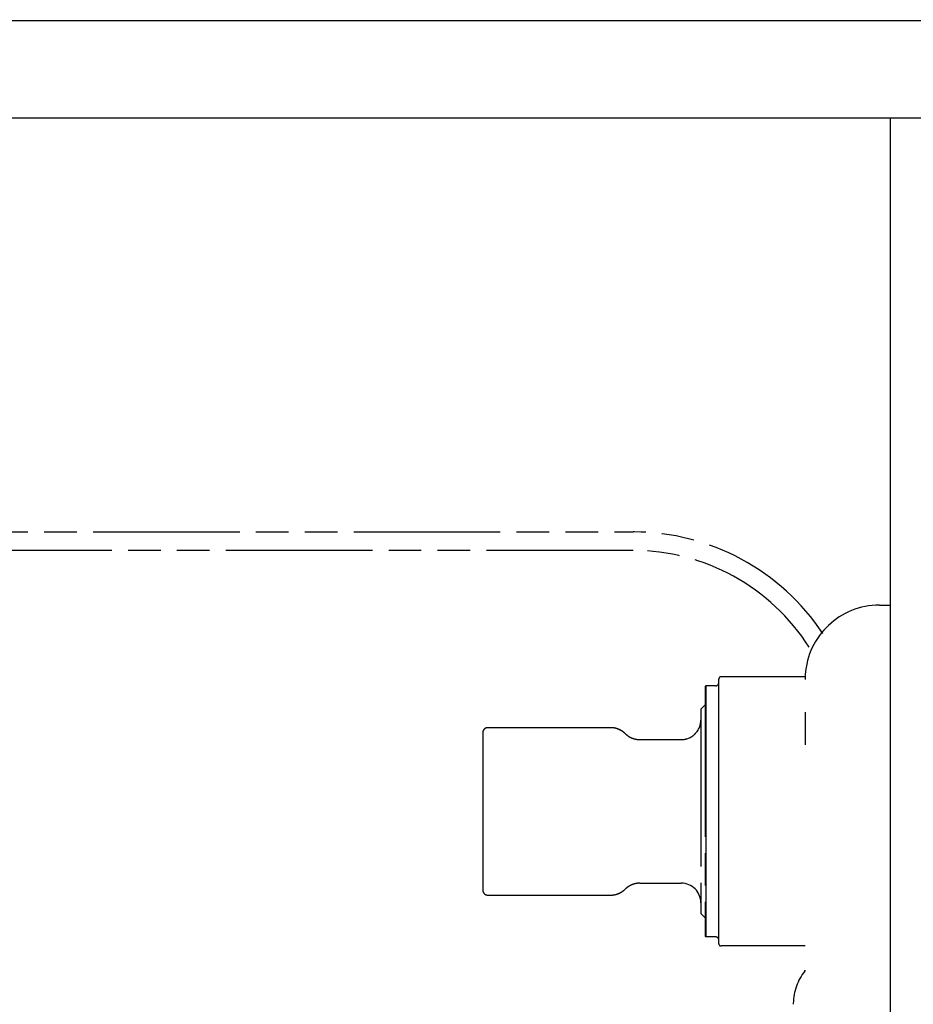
# Model space of a CAD drawing. Extents: x -156717 to 425753, y -51191 to 363295.
# Tile 318 of 502: x 139582 to 139720, y 112677 to 112828. Entities that reach past the tile are written whole.
import ezdxf

# ---------------------------------------------------------------- set-up
doc = ezdxf.new("R2010")
doc.units = 0
doc.header["$LTSCALE"] = 50
doc.linetypes.add('PHANTOM', pattern=[0.8, 0.45, -0.05, 0.1, -0.05, 0.1, -0.05])
doc.layers.get('0').update_dxf_attribs({"linetype": 'CONTINUOUS'})
doc.layers.get('Defpoints').update_dxf_attribs({"linetype": 'CONTINUOUS'})
doc.layers.add('DEFAULT_3', color=7, linetype='PHANTOM')
doc.layers.add('WL570---_TOEVOER', color=3, linetype='CONTINUOUS')
doc.styles.get("Standard").update_dxf_attribs({"font": 'ARIAL.TTF'})
doc.dimstyles.new('ISO-25', dxfattribs={"dimtxt": 2.5, "dimasz": 2.5, "dimexe": 1.25, "dimexo": 0.625, "dimtad": 1, "dimtih": 1, "dimdec": 4, "dimdsep": 46, "dimtxsty": 'Standard', "dimcen": 2.5, "dimadec": 0, "dimazin": 0, "dimtfac": 1, "dimtdec": 4, "dimtmove": 0, "dimatfit": 3, "dimfxl": 0, "dimtvp": 1, "dimtolj": 1, "dimtzin": 0, "dimarcsym": 0})

# ---------------------------------------------------------------- blocks, each defined once
blk = doc.blocks.new('*D171')
at = {"layer": 'Defpoints', "color": 0, "transparency": 16777216}
for p in [(140726.76, 113760.31), (138453.29, 112134.01), (140726.76, 112134.01)]:
    blk.add_point(p, dxfattribs=at)
at = {"layer": 'WL570---_TOEVOER', "color": 0, "lineweight": -2, "transparency": 16777216}
for p, q in [((138453.29, 112165.26), (138453.29, 113822.81)), ((140726.76, 112165.26), (140726.76, 113822.81)), ((138578.29, 113760.31), (140601.76, 113760.31))]:
    blk.add_line(p, q, dxfattribs=at)
at = {"layer": 'WL570---_TOEVOER', "color": 0, "transparency": 16777216}
for points in [[(138578.29, 113781.15), (138578.29, 113739.48), (138453.29, 113760.31)], [(140601.76, 113781.15), (140601.76, 113739.48), (140726.76, 113760.31)]]:
    blk.add_solid(points, dxfattribs=at)
at = {"layer": 'WL570---_TOEVOER', "color": 0, "transparency": 16777216, "insert": (139607.85, 113855.43), "char_height": 125, "attachment_point": 5}
blk.add_mtext('\\A1;2273 HT', dxfattribs=at)

msp = doc.modelspace()

# ---------------------------------------------------------------- linework, layer by layer
at = {"color": 6, "linetype": 'Continuous'}
for p, q in [((138830.41681, 112827.80001), (139676.04008, 112827.80001)), ((139676.04008, 112827.80001), (139693.84268, 112827.80001)), ((139693.84268, 112827.80001), (139694.34275, 112827.80001)), ((139694.34275, 112827.80001), (139695.64294, 112827.80001)), ((139695.64294, 112827.80001), (139696.44305, 112827.80001)), ((139696.44305, 112827.80001), (139716.04591, 112827.80001)), ((139716.04591, 112827.80001), (140028.59147, 112827.80001)), ((140570.67049, 112812.79783), (138609.38459, 112812.79783))]:
    msp.add_line(p, q, dxfattribs=at)
at = {"color": 3, "linetype": 'Continuous'}
msp.add_line((139716.0459, 112277.21976), (139716.0459, 112812.79783), dxfattribs=at)
at = {"layer": 'DEFAULT_3', "color": 8, "linetype": 'PHANTOM'}
for p, q in [((139513.6664, 112749.28857), (139676.54014, 112749.28857)), ((139676.54014, 112746.43815), (139513.6664, 112746.43815))]:
    msp.add_line(p, q, dxfattribs=at)
at = {"layer": 'DEFAULT_3', "color": 6, "linetype": 'PHANTOM'}
for p, q in [((139714.34565, 112738.03693), (139716.0459, 112738.03693)), ((139702.96074, 112727.04033), (139690.04211, 112727.04033)), ((139702.96074, 112727.04033), (139690.04211, 112727.04033)), ((139687.61676, 112725.54511), (139687.71677, 112725.64512)), ((139687.61676, 112725.54511), (139687.61676, 112724.98753)), ((139689.19199, 112725.64512), (139687.71677, 112725.64512)), ((139689.19199, 112725.64512), (139687.71677, 112725.64512)), ((139687.71677, 112725.64512), (139687.71677, 112724.88751)), ((139689.69206, 112726.6361), (139689.69206, 112726.69028)), ((139689.69206, 112726.69028), (139689.69206, 112726.69028)), ((139689.69206, 112726.69028), (139689.69206, 112726.69028)), ((139689.69206, 112726.20443), (139689.69206, 112726.6361)), ((139689.69206, 112726.1452), (139689.69206, 112726.20443)), ((139689.69206, 112725.35028), (139689.69206, 112726.1452)), ((139689.69206, 112724.09186), (139689.69206, 112725.35028)), ((139687.61676, 112724.98753), (139687.61676, 112687.7771)), ((139687.71677, 112724.88751), (139687.71677, 112723.43868)), ((139689.69206, 112722.45599), (139689.69206, 112724.09186)), ((139686.94166, 112722.0646), (139687.61676, 112722.7397)), ((139686.94166, 112722.0646), (139687.61676, 112722.7397)), ((139687.71677, 112723.43868), (139687.71677, 112722.81471)), ((139687.71677, 112722.81471), (139687.71677, 112717.32484)), ((139689.69206, 112720.47755), (139689.69206, 112722.45599)), ((139686.94166, 112722.0646), (139686.94166, 112720.40668)), ((139702.94399, 112721.63023), (139702.94399, 112716.58643)), ((139654.23689, 112719.23419), (139673.07207, 112719.23419)), ((139654.23689, 112719.23419), (139673.07207, 112719.23419)), ((139686.94166, 112720.40668), (139686.94166, 112692.35677)), ((139689.69206, 112718.19868), (139689.69206, 112720.47755)), ((139653.48678, 112718.48408), (139653.48678, 112718.31903)), ((139653.48678, 112718.31903), (139653.48678, 112718.31405)), ((139653.48678, 112718.31405), (139653.48678, 112718.31207)), ((139653.48678, 112718.31207), (139653.48678, 112717.82837)), ((139653.48678, 112717.82837), (139653.48678, 112717.0255)), ((139689.69206, 112715.66797), (139689.69206, 112718.19868)), ((139653.48678, 112717.0255), (139653.48678, 112715.93231)), ((139677.5903, 112717.40742), (139683.94122, 112717.40742)), ((139677.5903, 112717.40742), (139683.94122, 112717.40742)), ((139687.71677, 112717.32484), (139687.71677, 112708.70419)), ((139653.48678, 112715.93231), (139653.48678, 112714.57862)), ((139689.69206, 112712.93936), (139689.69206, 112715.66797)), ((139653.48678, 112714.57862), (139653.48678, 112713.00135)), ((139653.48678, 112713.00135), (139653.48678, 112711.24354)), ((139689.69206, 112710.07099), (139689.69206, 112712.93936)), ((139653.48678, 112711.24354), (139653.48678, 112709.35312)), ((139653.48678, 112709.35312), (139653.48678, 112707.38167)), ((139687.71677, 112708.70419), (139687.71677, 112704.06044)), ((139689.69206, 112707.124), (139689.69206, 112710.07099)), ((139653.48678, 112707.38167), (139653.48678, 112705.38296)), ((139689.69206, 112705.64063), (139689.69206, 112707.124)), ((139689.69206, 112702.69364), (139689.69206, 112705.64063)), ((139653.48678, 112705.38296), (139653.48678, 112703.41151)), ((139653.48678, 112703.41151), (139653.48678, 112701.52109)), ((139687.71677, 112704.06044), (139687.71677, 112695.43979)), ((139689.69206, 112699.82527), (139689.69206, 112702.69364)), ((139653.48678, 112701.52109), (139653.48678, 112699.76328)), ((139653.48678, 112699.76328), (139653.48678, 112698.18601)), ((139689.69206, 112697.09666), (139689.69206, 112699.82527)), ((139653.48678, 112698.18601), (139653.48678, 112696.83232)), ((139653.48678, 112696.83232), (139653.48678, 112695.73913)), ((139689.69206, 112694.56595), (139689.69206, 112697.09666)), ((139653.48678, 112695.73913), (139653.48678, 112694.93626)), ((139677.5903, 112695.35721), (139683.94122, 112695.35721)), ((139677.5903, 112695.35721), (139683.94122, 112695.35721)), ((139687.71677, 112695.43979), (139687.71677, 112689.94992)), ((139653.48678, 112694.93626), (139653.48678, 112694.45058)), ((139653.48678, 112694.45058), (139653.48678, 112694.4456)), ((139653.48678, 112694.4456), (139653.48678, 112694.28055)), ((139689.69206, 112692.28708), (139689.69206, 112694.56595)), ((139654.23689, 112693.53044), (139673.07207, 112693.53044)), ((139654.23689, 112693.53044), (139673.07207, 112693.53044)), ((139686.94166, 112692.35677), (139686.94166, 112690.70003)), ((139689.69206, 112690.30864), (139689.69206, 112692.28708)), ((139686.94166, 112690.70003), (139687.61676, 112690.02493)), ((139686.94166, 112690.70003), (139687.61676, 112690.02493)), ((139687.71677, 112689.94992), (139687.71677, 112689.32595)), ((139687.71677, 112689.32595), (139687.71677, 112687.87712)), ((139689.69206, 112688.67277), (139689.69206, 112690.30864)), ((139687.61676, 112687.7771), (139687.61676, 112687.21952)), ((139687.71677, 112687.87712), (139687.71677, 112687.11951)), ((139689.69206, 112687.41435), (139689.69206, 112688.67277)), ((139687.61676, 112687.21952), (139687.71677, 112687.11951)), ((139687.61676, 112687.21952), (139687.71677, 112687.11951)), ((139689.19199, 112687.11951), (139687.71677, 112687.11951)), ((139689.19199, 112687.11951), (139687.71677, 112687.11951)), ((139689.69206, 112686.61943), (139689.69206, 112687.41435)), ((139689.69206, 112686.56021), (139689.69206, 112686.61943)), ((139689.69206, 112686.12853), (139689.69206, 112686.56021)), ((139689.69206, 112686.07436), (139689.69206, 112686.12853)), ((139689.69206, 112686.07436), (139689.69206, 112686.07436)), ((139689.69206, 112686.07436), (139689.69206, 112686.07436)), ((139702.94399, 112685.7243), (139690.04211, 112685.7243)), ((139702.94399, 112685.7243), (139690.04211, 112685.7243))]:
    msp.add_line(p, q, dxfattribs=at)
at = {"layer": 'DEFAULT_3', "color": 8, "linetype": 'PHANTOM'}
for centre, radius, start, end in [((139676.54014, 112714.28347), 35.0051, 89.7589286, 90), ((139676.54014, 112714.28347), 35.0051, 33.6234183, 89.7589286), ((139676.54014, 112714.43349), 32.00467, 32.3657371, 90)]:
    msp.add_arc(centre, radius, start, end, dxfattribs=at)
at = {"layer": 'DEFAULT_3', "color": 6, "linetype": 'PHANTOM'}
for centre, radius, start, end in [((139714.34565, 112726.63527), 11.40166, 90, 176.4801143), ((139690.04211, 112726.69028), 0.35005, 90, 180), ((139690.04211, 112726.69028), 0.35005, 152.9219426, 180), ((139690.04211, 112726.69028), 0.35005, 145.0717891, 152.9219426), ((139690.04211, 112726.69028), 0.35005, 124.9282192, 145.0717891), ((139690.04211, 112726.69028), 0.35005, 117.0780664, 124.9282192), ((139690.04211, 112726.69028), 0.35005, 90, 117.0780664), ((139714.34565, 112726.63527), 11.40166, 176.4801143, 180), ((139689.19199, 112726.1452), 0.50007, 270, 359.9999919), ((139654.23689, 112718.48408), 0.75011, 90, 117.0495745), ((139654.23689, 112718.48408), 0.75011, 90, 116.9501334), ((139673.07207, 112715.98372), 3.25047, 78.6886364, 90), ((139673.07207, 112715.98372), 3.25047, 77.6650695, 90), ((139683.94122, 112720.40786), 3.00044, 315.871578, 359.9999934), ((139683.94122, 112720.40786), 3.00044, 315.9660502, 359.9999934), ((139654.23689, 112718.48408), 0.75011, 152.9504255, 180), ((139654.23689, 112718.48408), 0.75011, 153.0498666, 180), ((139654.23689, 112718.48408), 0.75011, 147.9479998, 153.0498666), ((139654.23689, 112718.48408), 0.75011, 148.0516953, 152.9504255), ((139654.23689, 112718.48408), 0.75011, 121.9483047, 148.0516953), ((139654.23689, 112718.48408), 0.75011, 122.0520002, 147.9479998), ((139654.23689, 112718.48408), 0.75011, 116.9501334, 122.0520002), ((139654.23689, 112718.48408), 0.75011, 117.0495745, 121.9483047), ((139673.07207, 112715.98372), 3.25047, 73.4488912, 78.6886364), ((139673.07207, 112715.98372), 3.25047, 74.0274925, 77.6650695), ((139673.07207, 112715.98372), 3.25047, 61.9444877, 74.0274925), ((139673.07207, 112715.98372), 3.25047, 62.523089, 73.4488912), ((139673.07207, 112715.98372), 3.25047, 57.2833438, 62.523089), ((139673.07207, 112715.98372), 3.25047, 58.3069106, 61.9444877), ((139673.07207, 112715.98372), 3.25047, 45.9719802, 58.3069106), ((139673.07207, 112715.98372), 3.25047, 45.9719802, 57.2833438), ((139677.5903, 112720.6579), 3.25047, 225.9719802, 237.2833438), ((139677.5903, 112720.6579), 3.25047, 225.9719802, 238.3069106), ((139677.5903, 112720.6579), 3.25047, 237.2833438, 242.523089), ((139677.5903, 112720.6579), 3.25047, 238.3069106, 241.9444877), ((139677.5903, 112720.6579), 3.25047, 241.9444877, 254.0274925), ((139677.5903, 112720.6579), 3.25047, 242.523089, 253.4488912), ((139683.94122, 112720.40786), 3.00044, 270, 314.1284154), ((139683.94122, 112720.40786), 3.00044, 270, 314.0339432), ((139683.94122, 112720.40786), 3.00044, 314.0339432, 315.9660502), ((139683.94122, 112720.40786), 3.00044, 314.1284154, 315.871578), ((139677.5903, 112720.6579), 3.25047, 253.4488912, 258.6886364), ((139677.5903, 112720.6579), 3.25047, 254.0274925, 257.6650695), ((139677.5903, 112720.6579), 3.25047, 257.6650695, 270), ((139677.5903, 112720.6579), 3.25047, 258.6886364, 270), ((139677.5903, 112692.10673), 3.25047, 105.9725075, 118.0555123), ((139677.5903, 112692.10673), 3.25047, 106.5511088, 117.476911), ((139677.5903, 112692.10673), 3.25047, 101.3113636, 106.5511088), ((139677.5903, 112692.10673), 3.25047, 102.3349305, 105.9725075), ((139677.5903, 112692.10673), 3.25047, 90, 102.3349305), ((139677.5903, 112692.10673), 3.25047, 90, 101.3113636), ((139683.94122, 112692.35677), 3.00044, 0.0000228, 90), ((139654.23689, 112694.28055), 0.75011, 180, 206.9501334), ((139654.23689, 112694.28055), 0.75011, 180, 207.0495745), ((139654.23689, 112694.28055), 0.75011, 206.9501334, 212.0520002), ((139654.23689, 112694.28055), 0.75011, 207.0495745, 211.9483047), ((139654.23689, 112694.28055), 0.75011, 211.9483047, 238.0516953), ((139654.23689, 112694.28055), 0.75011, 212.0520002, 237.9479998), ((139654.23689, 112694.28055), 0.75011, 237.9479998, 243.0498666), ((139654.23689, 112694.28055), 0.75011, 238.0516953, 242.9504255), ((139654.23689, 112694.28055), 0.75011, 242.9504255, 270), ((139654.23689, 112694.28055), 0.75011, 243.0498666, 270), ((139673.07207, 112696.78092), 3.25047, 270, 282.3349305), ((139673.07207, 112696.78092), 3.25047, 270, 281.3113636), ((139673.07207, 112696.78092), 3.25047, 281.3113636, 286.5511088), ((139673.07207, 112696.78092), 3.25047, 282.3349305, 285.9725075), ((139673.07207, 112696.78092), 3.25047, 285.9725075, 298.0555123), ((139673.07207, 112696.78092), 3.25047, 286.5511088, 297.476911), ((139673.07207, 112696.78092), 3.25047, 297.476911, 302.7166562), ((139673.07207, 112696.78092), 3.25047, 298.0555123, 301.6930894), ((139673.07207, 112696.78092), 3.25047, 301.6930894, 314.0280198), ((139673.07207, 112696.78092), 3.25047, 302.7166562, 314.0280198), ((139677.5903, 112692.10673), 3.25047, 121.6930894, 134.0280198), ((139677.5903, 112692.10673), 3.25047, 122.7166562, 134.0280198), ((139677.5903, 112692.10673), 3.25047, 117.476911, 122.7166562), ((139677.5903, 112692.10673), 3.25047, 118.0555123, 121.6930894), ((139689.19199, 112686.61943), 0.50007, 0.0000081, 90), ((139690.04211, 112686.07436), 0.35005, 180, 207.0780574), ((139690.04211, 112686.07436), 0.35005, 180, 270), ((139690.04211, 112686.07436), 0.35005, 207.0780574, 214.9282109), ((139690.04211, 112686.07436), 0.35005, 214.9282109, 235.0717808), ((139690.04211, 112686.07436), 0.35005, 235.0717808, 242.9219336), ((139690.04211, 112686.07436), 0.35005, 242.9219336, 270), ((139709.37743, 112676.768), 8.2512, 141.8296187, 178.8849803), ((139709.37743, 112676.768), 8.2512, 141.8296187, 178.8844982), ((139702.69395, 112682.02178), 0.25004, 321.8296187, 360), ((139702.69395, 112682.02178), 0.25004, 323.0773081, 351.7294753), ((139702.69395, 112682.02178), 0.25004, 351.7294753, 360), ((139709.37743, 112676.768), 8.2512, 178.8844982, 180), ((139709.37743, 112676.768), 8.2512, 178.8849803, 180)]:
    msp.add_arc(centre, radius, start, end, dxfattribs=at)

# ---------------------------------------------------------------- dimensions: what is measured, and where the dimension line sits
at = {"layer": 'WL570---_TOEVOER'}
dim = msp.add_linear_dim(base=(140726.7643, 113760.31246), p1=(138453.29076, 112134.01243), p2=(140726.7643, 112134.01243), text='<> HT', dimstyle='ISO-25', override={"dimscale": 50, "dimdec": 0}, dxfattribs=at)
dim.commit()
dim.dimension.update_dxf_attribs({"geometry": '*D171', "text_midpoint": (139607.85128, 113760.31246), "dimtype": 160})

doc.saveas('drawing.dxf')
